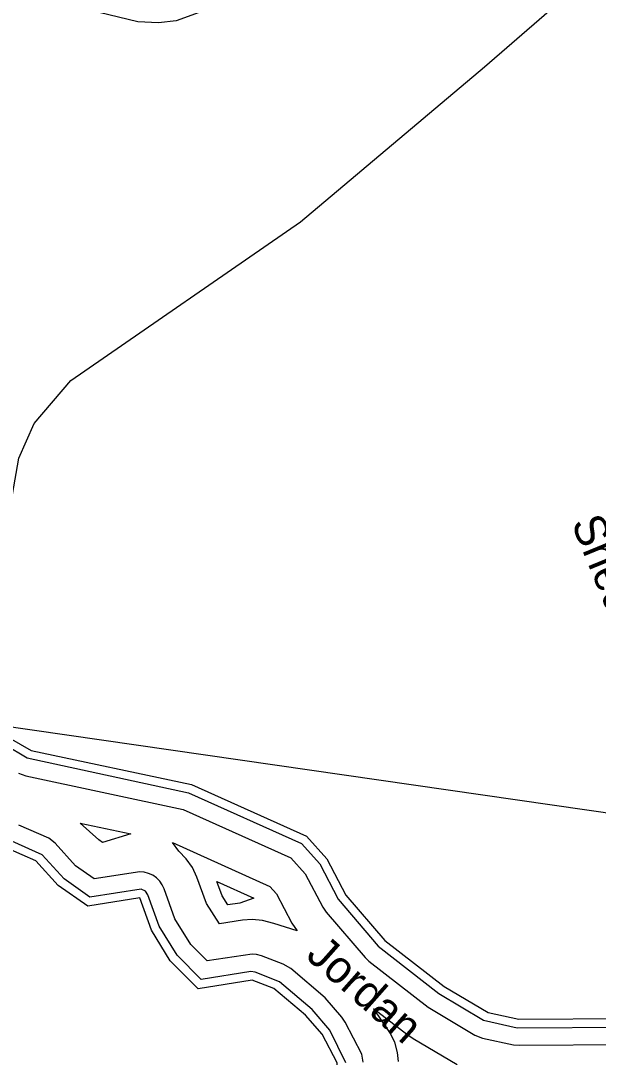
# Model space of a CAD drawing. Extents: x 2532689 to 2764727, y 536648 to 732970.
# Drawn here: x 2707995 to 2710658, y 629600 to 634378 of the extents above; entities that cross this region are included whole.
import ezdxf

# ---------------------------------------------------------------- set-up
doc = ezdxf.new("R2010")
doc.units = 0
for name, color, linetype in [('Exist Hydrographic Buffer Line', 7, 'Continuous'), ('Exist Hydrographic Creek Double Shore', 7, 'Continuous'), ('Exist Hydrographic Creek Single Shore', 7, 'Continuous'), ('Exist Hydrographic Creek Single Shore Label', 7, 'Continuous'), ('Exist Road Secondary Structure Standard Bridge Number Label', 7, 'Continuous'), ('Exist Road Secondary Type 51 Attributed', 7, 'Continuous')]:
    doc.layers.add(name, color=color, linetype=linetype)

msp = doc.modelspace()

# ---------------------------------------------------------------- linework, layer by layer
at = {"layer": 'Exist Hydrographic Buffer Line'}
for points in [[(2707816.3, 631102.8), (2708023.8, 630979.8), (2708769, 630818.9), (2709288.6, 630586.2), (2709373.3, 630491.7), (2709458, 630329), (2709643.3, 630111.9), (2709922, 629894.1), (2710129.3, 629771.4), (2710283.3, 629736.4), (2710791.8, 629739.2)], [(2707984.2, 630910.2), (2708018.5, 630897.1), (2708744, 630742.5), (2709240.2, 630520.1), (2709307, 630445.8), (2709387, 630292.1), (2709402.6, 630269.3), (2709582.4, 630059.8)], [(2708371.4, 630590.9), (2708354.6, 630603), (2708269.3, 630680.1), (2708502.2, 630630.4), (2708371.4, 630590.9)], [(2709574.4, 629577.2), (2709567.3, 629615.2), (2709490.6, 629762.3), (2709475.2, 629784.6), (2709398.3, 629873.5), (2709239.8, 630008.8), (2709205.3, 630029.2), (2709104.2, 630067.7), (2709082.3, 630073.8), (2709061.6, 630075.6), (2708854.5, 630044.2), (2708779.4, 630120.1), (2708706, 630239), (2708656.2, 630376.2), (2708647.6, 630395.3), (2708635.5, 630412.4), (2708620.7, 630427.2), (2708603.5, 630439.2), (2708584.4, 630448.1), (2708564.3, 630453.5), (2708543.4, 630455.3), (2708332.8, 630422.4), (2708247.7, 630482.7), (2708153.4, 630586.8), (2708124.5, 630610.3), (2707985.7, 630670.7)], [(2709494.5, 629575.2), (2709419.8, 629724.7), (2709337.8, 629821), (2709188.3, 629947.6), (2709075.7, 629993), (2709055.2, 629995.2), (2708826.4, 629958.8), (2708716.3, 630070.4), (2708633.6, 630203.9), (2708581, 630349), (2708569.3, 630365.9), (2708550.4, 630374.7), (2708313.2, 630338.2), (2708194.2, 630422.4), (2708094.2, 630533.2), (2707954.3, 630597.1)], [(2709268.7, 630183.1), (2709161.2, 630217.2), (2709110, 630231.4), (2709061.6, 630235.6), (2709017.5, 630232.1), (2708910.5, 630215.1), (2708851, 630309), (2708806.7, 630430.8), (2708786, 630475.3), (2708757.9, 630515.3), (2708723.5, 630549.8), (2708693.9, 630589.5), (2709144, 630387.9), (2709174.6, 630353.9), (2709244.9, 630218.2), (2709268.7, 630183.1)], [(2708949, 630302.3), (2708923.2, 630344), (2708899.4, 630409.8), (2709069.6, 630333.6), (2709005, 630311.1), (2708949, 630302.3)], [(2709582.4, 630059.8), (2709599.6, 630043.2), (2709872.8, 629831), (2710088.5, 629702.6), (2710124.6, 629688.5), (2710266.5, 629658.1), (2710292.5, 629655.5), (2710792.4, 629659.3)], [(2710007.3, 629564.7), (2709804.3, 629684.5), (2709774.6, 629704.7), (2709621.2, 629823.9), (2709701.8, 629705.5), (2709717.6, 629669.9), (2709730.3, 629622.8), (2709734.6, 629581.2)]]:
    msp.add_lwpolyline(points, dxfattribs=at)
at = {"layer": 'Exist Hydrographic Creek Double Shore'}
for points in [[(2707678.5, 631278.9), (2707762.4, 631256), (2707849.5, 631124.9), (2708043.5, 631014.5), (2708781.5, 630857.1), (2709312.6, 630619.2), (2709406.5, 630514.7), (2709493.4, 630347.4), (2709673.5, 630138), (2709946.6, 629925.7), (2710149.6, 629805.9), (2710291.5, 629775.5), (2710791.4, 629779.3), (2710857.8, 629839.3)], [(2709691.7, 628727.3), (2709741.5, 628771.5), (2709484.6, 629046.7), (2709440.5, 629123.8), (2709460.4, 629331.4), (2709454.5, 629574.2), (2709384.6, 629706), (2709307.5, 629794.8), (2709162.5, 629917.1), (2709061.6, 629955.6), (2708812.5, 629916), (2708684.5, 630045.5), (2708597.6, 630186.5), (2708543.4, 630335.3), (2708303.5, 630296.1), (2708167.6, 630392.4), (2708064.4, 630506.4), (2707938.5, 630560.4), (2707264.7, 630695.4)]]:
    msp.add_lwpolyline(points, dxfattribs=at)
at = {"layer": 'Exist Hydrographic Creek Single Shore'}
msp.add_lwpolyline([(2707678.5, 631278.9), (2707690.4, 631463.3), (2707754.4, 631607), (2707818.6, 631681.9), (2707874.5, 631776.1), (2707897.5, 631859.1), (2707985.5, 632361.7), (2708056.4, 632522.2), (2708226.4, 632719.5), (2709284.5, 633451.8), (2710133.4, 634165.8), (2710557.4, 634534.3), (2710556.4, 634600), (2710383.4, 634839.3), (2709374.4, 635885.2)], dxfattribs=at)
at = {"layer": 'Exist Road Secondary Structure Standard Bridge Number Label'}
msp.add_line((2704231.9, 631660.4), (2714136.4, 630230.5), dxfattribs=at)
at = {"layer": 'Exist Road Secondary Type 51 Attributed'}
msp.add_lwpolyline([(2708884.7, 634440.5), (2708711.8, 634378.3), (2708630.1, 634368.1), (2708534, 634373.7), (2708095.3, 634481.1)], dxfattribs=at)

# ---------------------------------------------------------------- texts
at = {"layer": 'Exist Hydrographic Creek Single Shore Label'}
for s, rotation, p in [('Snederker', 292.2977, (2710531.7, 632063.6)), ('Jordan', 318.4658, (2709304, 630061))]:
    msp.add_text(s, height=150, rotation=rotation, dxfattribs=at).set_placement(p)

doc.saveas('drawing.dxf')
